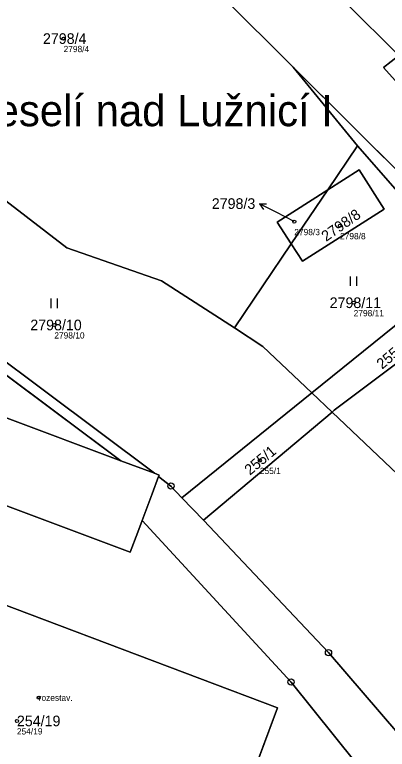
# Model space of a CAD drawing. Extents: x -739214 to -733252, y -1147612 to -1142842.
# Drawn here: x -737238.7 to -737179.2, y -1144690.4 to -1144573.1 of the extents above; entities that cross this region are included whole.
import ezdxf

# ---------------------------------------------------------------- set-up
doc = ezdxf.new("R2010")
doc.units = 0
for name, color, linetype in [('Definiční body', 7, 'Continuous'), ('Hranice parcel', 7, 'Continuous'), ('Parcelní čísla', 7, 'Continuous'), ('Polygon budovy', 7, 'Continuous'), ('Polygon parcely', 7, 'Continuous'), ('Pop  PČ popisy', 7, 'Continuous'), ('Značky bodu BP', 7, 'Continuous'), ('Značky budov', 7, 'Continuous'), ('Značky kultur', 7, 'Continuous')]:
    doc.layers.add(name, color=color, linetype=linetype)

msp = doc.modelspace()

# ---------------------------------------------------------------- linework, layer by layer
at = {"layer": 'Definiční body'}
for centre in [(-737230.9, -1144576.95), (-737194.04, -1144606.16), (-737186.73, -1144606.81), (-737184.55, -1144619.1), (-737232.38, -1144622.65), (-737199.54, -1144644.28), (-737234.88, -1144682.13), (-737238.36, -1144685.84)]:
    msp.add_circle(centre, 0.25, dxfattribs=at)
at = {"layer": 'Hranice parcel'}
for p, q in [((-737165.04, -1144610.52), (-737194.23, -1144581.5)), ((-737183.94, -1144594.05), (-737194.23, -1144581.5)), ((-737188.7, -1144601.09), (-737183.94, -1144594.05)), ((-737167.44, -1144612.91), (-737183.94, -1144594.05)), ((-737221.73, -1144644.32), (-737285.16, -1144597.05)), ((-737183.67, -1144597.9), (-737188.7, -1144601.09)), ((-737194.52, -1144609.7), (-737188.7, -1144601.09)), ((-737203.6, -1144623.12), (-737194.52, -1144609.7)), ((-737194.52, -1144609.7), (-737192.71, -1144612.48)), ((-737191.23, -1144633.49), (-737211.99, -1144650.25)), ((-737188.01, -1144636.54), (-737191.23, -1144633.49)), ((-737208.56, -1144653.82), (-737188.01, -1144636.54)), ((-737239.93, -1144637.5), (-737221.73, -1144644.32)), ((-737221.73, -1144644.32), (-737216.4, -1144646.32)), ((-737213.74, -1144648.35), (-737215.72, -1144646.83)), ((-737211.99, -1144650.25), (-737213.74, -1144648.35)), ((-737208.56, -1144653.82), (-737211.99, -1144650.25)), ((-737188.57, -1144674.93), (-737208.56, -1144653.82)), ((-737203.81, -1144702.77), (-737196.72, -1144683.73))]:
    msp.add_line(p, q, dxfattribs=at)
for points in [[(-737258.71, -1144500.01), (-737257.57, -1144500.01), (-737228.14, -1144529.16), (-737177.31, -1144579.64)], [(-737194.23, -1144581.5), (-737239.25, -1144536.73), (-737275.47, -1144501.22)], [(-737177.31, -1144579.64), (-737179.8, -1144581.57), (-737154.13, -1144610.06), (-737143.33, -1144622.38)], [(-737258.45, -1144586.12), (-737255.73, -1144590.86), (-737230.39, -1144610.33), (-737215.25, -1144615.62), (-737203.6, -1144623.12)], [(-737192.71, -1144612.48), (-737179.67, -1144604.18), (-737183.67, -1144597.9)], [(-737188.7, -1144601.09), (-737196.8, -1144606.22), (-737194.52, -1144609.7)], [(-737216.4, -1144646.32), (-737260.28, -1144613.52), (-737272.25, -1144604.6)], [(-737167.44, -1144612.91), (-737174.75, -1144620.18), (-737191.23, -1144633.49)], [(-737220.26, -1144658.93), (-737288.77, -1144633.25), (-737284.15, -1144620.93)], [(-737191.23, -1144633.49), (-737199.06, -1144626.07), (-737203.6, -1144623.12)], [(-737188.01, -1144636.54), (-737187.67, -1144636.26), (-737175.29, -1144627)], [(-737154.34, -1144687.52), (-737157.42, -1144672.22), (-737166.07, -1144657.34), (-737188.01, -1144636.54)], [(-737216.4, -1144646.32), (-737215.63, -1144646.6), (-737215.72, -1144646.83)], [(-737215.72, -1144646.83), (-737216.75, -1144649.6), (-737218.35, -1144653.85)], [(-737218.35, -1144653.85), (-737219.04, -1144655.69), (-737220.26, -1144658.93)], [(-737218.35, -1144653.85), (-737194.56, -1144679.64), (-737170.51, -1144709.57), (-737163.08, -1144718.97), (-737149.34, -1144730.5), (-737127.91, -1144746.81), (-737093.47, -1144771.96), (-737073.47, -1144784.27)], [(-737196.72, -1144683.73), (-737271.21, -1144655.68), (-737274.39, -1144664.13)], [(-737156.66, -1144713.12), (-737166.42, -1144700.64), (-737188.57, -1144674.93)]]:
    msp.add_lwpolyline(points, dxfattribs=at)
at = {"layer": 'Polygon budovy'}
for points in [[(-737243.51, -1144636.15), (-737284.15, -1144620.93), (-737288.77, -1144633.25), (-737220.26, -1144658.93), (-737219.04, -1144655.69), (-737218.35, -1144653.85), (-737216.75, -1144649.6), (-737215.72, -1144646.83), (-737215.63, -1144646.6), (-737216.4, -1144646.32), (-737221.73, -1144644.32), (-737239.93, -1144637.5)], [(-737274.06, -1144664.24), (-737280.84, -1144682.1), (-737258.95, -1144690.37), (-737234.5, -1144699.61), (-737206.56, -1144710.16), (-737203.81, -1144702.77), (-737196.72, -1144683.73), (-737271.21, -1144655.68), (-737274.39, -1144664.13)]]:
    msp.add_lwpolyline(points, close=True, dxfattribs=at)
at = {"layer": 'Polygon parcely'}
for points in [[(-737259.27, -1144471.1), (-737262.24, -1144496.75), (-737261.7, -1144497.1), (-737258.71, -1144500.01), (-737257.57, -1144500.01), (-737228.14, -1144529.16), (-737177.31, -1144579.64), (-737174.16, -1144582.76), (-737166.9, -1144583.44), (-737168.4, -1144580.79), (-737161.1, -1144566.81), (-737173.7, -1144566.1), (-737174.95, -1144564.68), (-737189.8, -1144547.9), (-737214.8, -1144527.3), (-737257.1, -1144486), (-737245.18, -1144474.08), (-737241.54, -1144470.44)], [(-737093.47, -1144771.96), (-737127.91, -1144746.81), (-737149.34, -1144730.5), (-737163.08, -1144718.97), (-737170.51, -1144709.57), (-737194.56, -1144679.64), (-737218.35, -1144653.85), (-737219.04, -1144655.69), (-737220.26, -1144658.93), (-737288.77, -1144633.25)], [(-737102.22, -1144755.24), (-737124.58, -1144738.38), (-737144.69, -1144723.34), (-737153.1, -1144716.16), (-737156.66, -1144713.12), (-737166.42, -1144700.64), (-737188.57, -1144674.93), (-737208.56, -1144653.82), (-737211.99, -1144650.25), (-737213.74, -1144648.35), (-737215.72, -1144646.83), (-737216.75, -1144649.6), (-737218.35, -1144653.85), (-737194.56, -1144679.64), (-737170.51, -1144709.57), (-737163.08, -1144718.97), (-737149.34, -1144730.5), (-737127.91, -1144746.81), (-737093.47, -1144771.96)], [(-737271.21, -1144655.68), (-737196.72, -1144683.73), (-737203.81, -1144702.77), (-737200.48, -1144705.22), (-737201.57, -1144707.34), (-737188.42, -1144722.03), (-737179.94, -1144732.88), (-737160.4, -1144745.72), (-737156.53, -1144747.21), (-737156.75, -1144748.12), (-737147.82, -1144753.98), (-737146.62, -1144750.86), (-737139.95, -1144753.38), (-737141.77, -1144757.96), (-737134.19, -1144762.94), (-737141.61, -1144781.38)]]:
    msp.add_lwpolyline(points, dxfattribs=at)
for points in [[(-737275.47, -1144501.22), (-737239.25, -1144536.73), (-737194.23, -1144581.5), (-737165.04, -1144610.52), (-737158.98, -1144616.97), (-737147.09, -1144628.93), (-737126.19, -1144649.96), (-737124.63, -1144651.53), (-737128.34, -1144644.38), (-737133.24, -1144636.96), (-737143.33, -1144622.38), (-737154.13, -1144610.06), (-737179.8, -1144581.57), (-737177.31, -1144579.64), (-737228.14, -1144529.16), (-737257.57, -1144500.01), (-737258.71, -1144500.01), (-737261.7, -1144497.1), (-737262.24, -1144496.75), (-737264.61, -1144495.22), (-737271.84, -1144501.95), (-737274.27, -1144499.18)], [(-737275.47, -1144501.22), (-737277.86, -1144505.3), (-737279.62, -1144510.17), (-737280.54, -1144511.38), (-737281.3, -1144512.25), (-737289.55, -1144518.42), (-737292.93, -1144518.62), (-737295.31, -1144520.4), (-737296.43, -1144521.29), (-737305.2, -1144529.67), (-737300.66, -1144533.36), (-737283.19, -1144522.39), (-737242.35, -1144564.55), (-737258.45, -1144586.12), (-737255.73, -1144590.86), (-737230.39, -1144610.33), (-737215.25, -1144615.62), (-737203.6, -1144623.12), (-737194.52, -1144609.7), (-737196.8, -1144606.22), (-737188.7, -1144601.09), (-737183.94, -1144594.05), (-737194.23, -1144581.5), (-737239.25, -1144536.73)], [(-737143.33, -1144622.38), (-737138.78, -1144617.48), (-737147.24, -1144609.05), (-737156.77, -1144600.02), (-737174.16, -1144582.76), (-737177.31, -1144579.64), (-737179.8, -1144581.57), (-737154.13, -1144610.06)], [(-737165.04, -1144610.52), (-737194.23, -1144581.5), (-737183.94, -1144594.05), (-737167.44, -1144612.91)], [(-737239.93, -1144637.5), (-737221.73, -1144644.32), (-737285.16, -1144597.05), (-737288.63, -1144594.76), (-737290.75, -1144590.87), (-737295.86, -1144587.12), (-737300.63, -1144583.31), (-737291.28, -1144598.95), (-737261.02, -1144621.67)], [(-737215.63, -1144646.6), (-737215.72, -1144646.83), (-737213.74, -1144648.35), (-737211.99, -1144650.25), (-737191.23, -1144633.49), (-737199.06, -1144626.07), (-737203.6, -1144623.12), (-737215.25, -1144615.62), (-737230.39, -1144610.33), (-737255.73, -1144590.86), (-737258.45, -1144586.12), (-737272.25, -1144604.6), (-737260.28, -1144613.52), (-737216.4, -1144646.32)], [(-737167.44, -1144612.91), (-737183.94, -1144594.05), (-737188.7, -1144601.09), (-737183.67, -1144597.9), (-737179.67, -1144604.18), (-737192.71, -1144612.48), (-737194.52, -1144609.7), (-737203.6, -1144623.12), (-737199.06, -1144626.07), (-737191.23, -1144633.49), (-737174.75, -1144620.18)], [(-737216.4, -1144646.32), (-737260.28, -1144613.52), (-737272.25, -1144604.6), (-737283.73, -1144596.03), (-737285.16, -1144597.05), (-737221.73, -1144644.32)], [(-737192.71, -1144612.48), (-737179.67, -1144604.18), (-737183.67, -1144597.9), (-737188.7, -1144601.09), (-737194.52, -1144609.7)], [(-737188.7, -1144601.09), (-737196.8, -1144606.22), (-737194.52, -1144609.7)], [(-737188.01, -1144636.54), (-737187.67, -1144636.26), (-737175.29, -1144627), (-737171.12, -1144623.88), (-737162.26, -1144618.84), (-737167.44, -1144612.91), (-737174.75, -1144620.18), (-737191.23, -1144633.49)], [(-737221.73, -1144644.32), (-737239.93, -1144637.5), (-737243.51, -1144636.15), (-737284.15, -1144620.93), (-737288.77, -1144633.25), (-737220.26, -1144658.93), (-737219.04, -1144655.69), (-737218.35, -1144653.85), (-737216.75, -1144649.6), (-737215.72, -1144646.83), (-737215.63, -1144646.6), (-737216.4, -1144646.32)], [(-737151.1, -1144632.27), (-737163.66, -1144642.75), (-737175.29, -1144627), (-737187.67, -1144636.26), (-737188.01, -1144636.54), (-737166.07, -1144657.34), (-737157.42, -1144672.22), (-737154.34, -1144687.52), (-737124.04, -1144679.25), (-737131.35, -1144664.52), (-737139.33, -1144649.82), (-737144.33, -1144641.64)], [(-737191.23, -1144633.49), (-737211.99, -1144650.25), (-737208.56, -1144653.82), (-737188.01, -1144636.54)], [(-737146.48, -1144708.76), (-737154.34, -1144687.52), (-737157.42, -1144672.22), (-737166.07, -1144657.34), (-737188.01, -1144636.54), (-737208.56, -1144653.82), (-737188.57, -1144674.93), (-737166.42, -1144700.64), (-737156.66, -1144713.12), (-737155.18, -1144711.45), (-737151.24, -1144714.11)], [(-737234.5, -1144699.61), (-737206.56, -1144710.16), (-737203.81, -1144702.77), (-737196.72, -1144683.73), (-737271.21, -1144655.68), (-737274.39, -1144664.13), (-737274.06, -1144664.24), (-737251.42, -1144674.85), (-737258.95, -1144690.37)]]:
    msp.add_lwpolyline(points, close=True, dxfattribs=at)
at = {"layer": 'Pop  PČ popisy'}
for p, q in [((-737196.95, -1144604.66), (-737199.62, -1144603.3)), ((-737199.62, -1144603.3), (-737198.5, -1144603.31)), ((-737199.62, -1144603.3), (-737198.96, -1144604.2)), ((-737194.04, -1144606.16), (-737196.95, -1144604.66))]:
    msp.add_line(p, q, dxfattribs=at)
at = {"layer": 'Značky bodu BP'}
for centre, radius in [((-737213.74, -1144648.35), 0.5), ((-737213.74, -1144648.35), 0.0303), ((-737188.57, -1144674.93), 0.5), ((-737188.57, -1144674.93), 0.0303), ((-737194.56, -1144679.64), 0.5), ((-737194.56, -1144679.64), 0.0303)]:
    msp.add_circle(centre, radius, dxfattribs=at)
at = {"layer": 'Značky budov'}
msp.add_circle((-737234.89, -1144682.13), 0.175, dxfattribs=at)
at = {"layer": 'Značky kultur'}
for p, q in [((-737185.06, -1144616.4), (-737185.06, -1144614.9)), ((-737184.06, -1144616.4), (-737184.06, -1144614.9)), ((-737232.89, -1144619.95), (-737232.89, -1144618.45)), ((-737231.89, -1144619.95), (-737231.89, -1144618.45))]:
    msp.add_line(p, q, dxfattribs=at)

# ---------------------------------------------------------------- texts
at = {"layer": 'Definiční body'}
for s, p in [('2798/4', (-737230.9, -1144579.11)), ('2798/3', (-737194.04, -1144608.32)), ('2798/8', (-737186.73, -1144608.97)), ('2798/11', (-737184.55, -1144621.26)), ('2798/10', (-737232.38, -1144624.81)), ('255/1', (-737199.54, -1144646.44)), ('rozestav.', (-737234.88, -1144682.63)), ('254/19', (-737238.36, -1144688))]:
    msp.add_text(s, height=1, dxfattribs=at).set_placement(p)
at = {"layer": 'Parcelní čísla'}
for s, p in [('2798/4', (-737234.2, -1144577.8)), ('2798/3', (-737207.22, -1144604.13)), ('2798/11', (-737188.39, -1144619.95)), ('2798/10', (-737236.22, -1144623.5)), ('254/19', (-737238.36, -1144686.69))]:
    msp.add_text(s, height=1.7, dxfattribs=at).set_placement(p)
for s, rotation, p in [('2798/8', 35, (-737188.95, -1144609.4)), ('255/2', 40, (-737180.01, -1144629.8)), ('255/1', 40, (-737201.12, -1144646.71))]:
    msp.add_text(s, height=1.7, rotation=rotation, dxfattribs=at).set_placement(p)
at = {"layer": 'Pop  PČ popisy'}
msp.add_text('Veselí nad Lužnicí I', height=5, dxfattribs=at).set_placement((-737246.22, -1144590.93))

doc.saveas('drawing.dxf')
